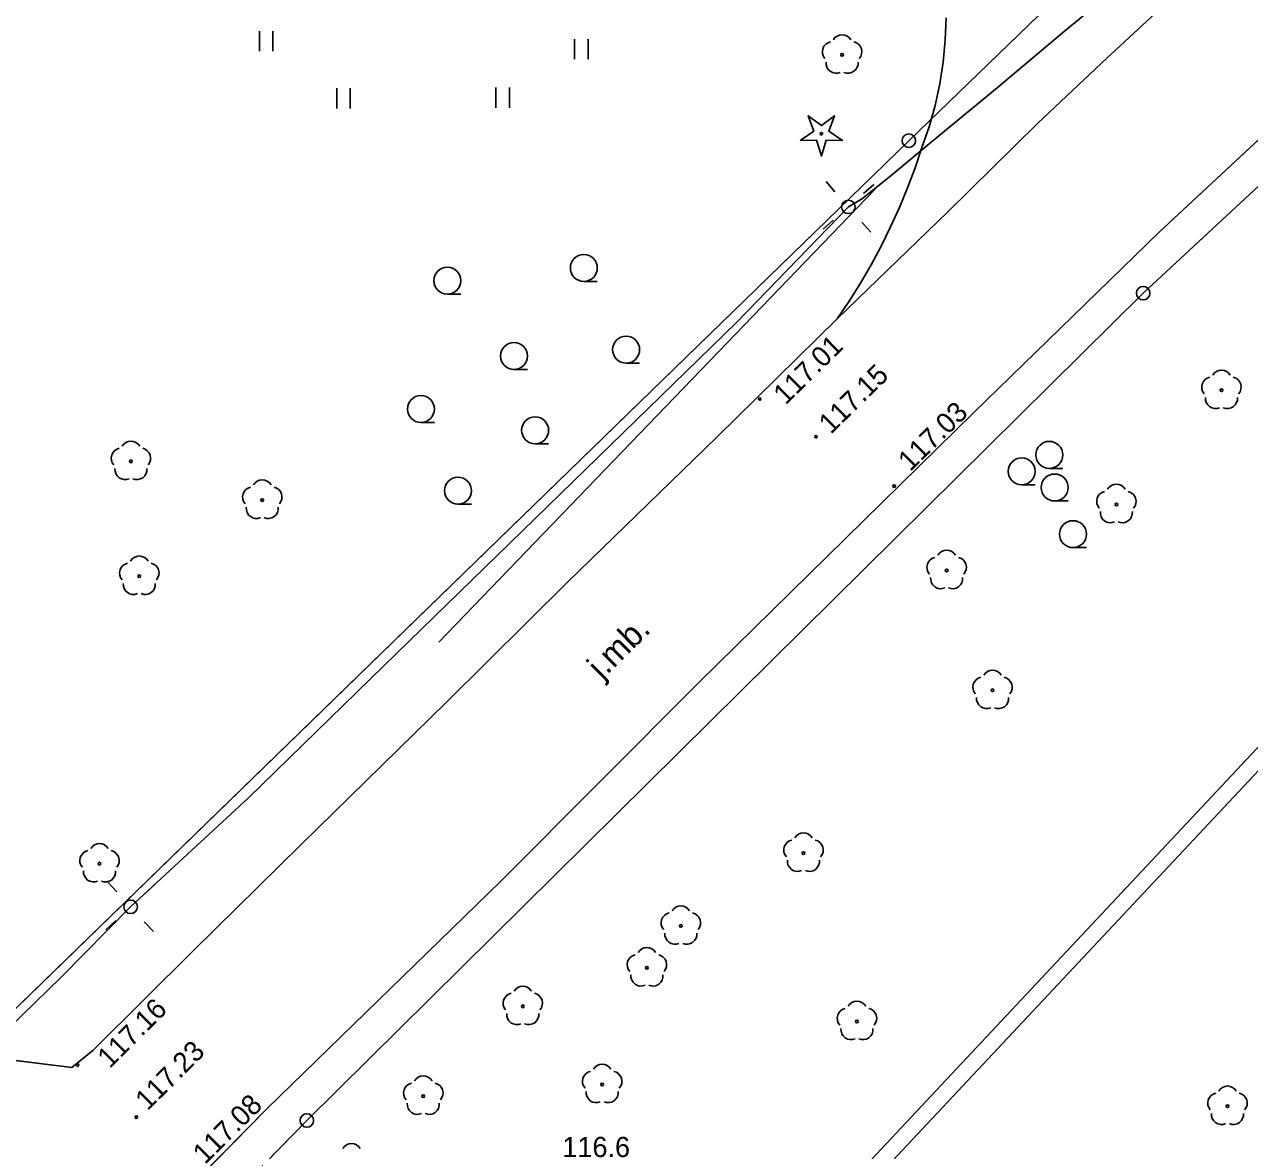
# Model space of a CAD drawing. Extents: x 6434771 to 6436222, y 5663454 to 5664782.
# Drawn here: x 6435538.2 to 6435583.63, y 5663799.67 to 5663841.43 of the extents above; entities that cross this region are included whole.
import ezdxf

# ---------------------------------------------------------------- set-up
doc = ezdxf.new("R2010")
doc.units = 0
for name, color, linetype in [('Warstwa 1', 7, 'Continuous'), ('Warstwa 10', 7, 'Continuous'), ('Warstwa 11', 7, 'Continuous'), ('Warstwa 12', 7, 'Continuous'), ('Warstwa 13', 7, 'Continuous'), ('Warstwa 2', 7, 'Continuous'), ('Warstwa 25', 7, 'Continuous'), ('Warstwa 4', 7, 'Continuous'), ('Warstwa 5', 7, 'Continuous'), ('Warstwa 6', 7, 'Continuous'), ('Warstwa 7', 7, 'Continuous'), ('Warstwa 8', 7, 'Continuous'), ('Warstwa 9', 7, 'Continuous')]:
    doc.layers.add(name, color=color, linetype=linetype)

msp = doc.modelspace()

# ---------------------------------------------------------------- linework, layer by layer
at = {"layer": 'Warstwa 1'}
for p, q in [((6435570.992, 5663837.121), (6435586.939, 5663852.54)), ((6435570.992, 5663837.121), (6435586.939, 5663852.54)), ((6435579.684, 5663831.466), (6435594.229, 5663844.972)), ((6435579.684, 5663831.466), (6435594.229, 5663844.972)), ((6435527.892, 5663795.248), (6435570.992, 5663837.121)), ((6435527.892, 5663795.248), (6435570.992, 5663837.121)), ((6435548.671, 5663800.788), (6435579.684, 5663831.466)), ((6435548.671, 5663800.788), (6435579.684, 5663831.466)), ((6435521.147, 5663772.588), (6435548.671, 5663800.788)), ((6435521.147, 5663772.588), (6435548.671, 5663800.788))]:
    msp.add_line(p, q, dxfattribs=at)
at = {"layer": 'Warstwa 10'}
msp.add_lwpolyline([(6435566.965, 5663837.125), (6435567.467, 5663837.472), (6435567.265, 5663838.048), (6435567.75, 5663837.678), (6435568.235, 5663838.048), (6435568.033, 5663837.472), (6435568.535, 5663837.125), (6435567.925, 5663837.139), (6435567.75, 5663836.555), (6435567.575, 5663837.139)], close=True, dxfattribs=at)
for centre, radius in [((6435567.75, 5663837.38), 0.05), ((6435570.992, 5663837.121), 0.25), ((6435579.684, 5663831.466), 0.25), ((6435548.671, 5663800.788), 0.25)]:
    msp.add_circle(centre, radius, dxfattribs=at)
at = {"layer": 'Warstwa 11'}
for centre in [(6435568.519, 5663840.301), (6435582.586, 5663827.866), (6435542.15, 5663825.23), (6435547.02, 5663823.79), (6435578.69, 5663823.63), (6435542.46, 5663820.97), (6435572.396, 5663821.184), (6435574.098, 5663816.739), (6435567.088, 5663810.702), (6435540.985, 5663810.311), (6435562.54, 5663808), (6435561.282, 5663806.449), (6435556.68, 5663805.02), (6435569.07, 5663804.46), (6435559.623, 5663802.125), (6435552.99, 5663801.69), (6435582.809, 5663801.316)]:
    msp.add_circle(centre, 0.05, dxfattribs=at)
for centre, start, end in [((6435568.519, 5663840.676), 30.1471, 149.8529), ((6435568.162, 5663840.417), 102.1471, 221.8529), ((6435568.876, 5663840.417), 318.1471, 77.8529), ((6435568.299, 5663839.998), 174.1471, 293.8529), ((6435568.739, 5663839.998), 246.1471, 5.8529), ((6435582.586, 5663828.241), 30.1471, 149.8529), ((6435582.229, 5663827.982), 102.1471, 221.8529), ((6435582.943, 5663827.982), 318.1471, 77.8529), ((6435582.366, 5663827.563), 174.1471, 293.8529), ((6435582.806, 5663827.563), 246.1471, 5.8529), ((6435542.15, 5663825.605), 30.1471, 149.8529), ((6435541.793, 5663825.346), 102.1471, 221.8529), ((6435542.507, 5663825.346), 318.1471, 77.8529), ((6435541.93, 5663824.927), 174.1471, 293.8529), ((6435542.37, 5663824.927), 246.1471, 5.8529), ((6435547.02, 5663824.165), 30.1471, 149.8529), ((6435546.663, 5663823.906), 102.1471, 221.8529), ((6435547.377, 5663823.906), 318.1471, 77.8529), ((6435578.333, 5663823.746), 102.1471, 221.8529), ((6435578.69, 5663824.005), 30.1471, 149.8529), ((6435579.047, 5663823.746), 318.1471, 77.8529), ((6435546.8, 5663823.487), 174.1471, 293.8529), ((6435547.24, 5663823.487), 246.1471, 5.8529), ((6435578.47, 5663823.327), 174.1471, 293.8529), ((6435578.91, 5663823.327), 246.1471, 5.8529), ((6435572.396, 5663821.559), 30.1471, 149.8529), ((6435542.103, 5663821.086), 102.1471, 221.8529), ((6435542.46, 5663821.345), 30.1471, 149.8529), ((6435542.817, 5663821.086), 318.1471, 77.8529), ((6435572.039, 5663821.3), 102.1471, 221.8529), ((6435572.753, 5663821.3), 318.1471, 77.8529), ((6435572.176, 5663820.881), 174.1471, 293.8529), ((6435572.616, 5663820.881), 246.1471, 5.8529), ((6435542.24, 5663820.667), 174.1471, 293.8529), ((6435542.68, 5663820.667), 246.1471, 5.8529), ((6435573.741, 5663816.855), 102.1471, 221.8529), ((6435574.098, 5663817.114), 30.1471, 149.8529), ((6435574.455, 5663816.855), 318.1471, 77.8529), ((6435573.878, 5663816.436), 174.1471, 293.8529), ((6435574.318, 5663816.436), 246.1471, 5.8529), ((6435567.088, 5663811.077), 30.1471, 149.8529), ((6435540.985, 5663810.686), 30.1471, 149.8529), ((6435566.731, 5663810.818), 102.1471, 221.8529), ((6435567.445, 5663810.818), 318.1471, 77.8529), ((6435540.628, 5663810.427), 102.1471, 221.8529), ((6435541.342, 5663810.427), 318.1471, 77.8529), ((6435566.868, 5663810.399), 174.1471, 293.8529), ((6435567.308, 5663810.399), 246.1471, 5.8529), ((6435540.765, 5663810.008), 174.1471, 293.8529), ((6435541.205, 5663810.008), 246.1471, 5.8529), ((6435562.54, 5663808.375), 30.1471, 149.8529), ((6435562.183, 5663808.116), 102.1471, 221.8529), ((6435562.897, 5663808.116), 318.1471, 77.8529), ((6435562.32, 5663807.697), 174.1471, 293.8529), ((6435562.76, 5663807.697), 246.1471, 5.8529), ((6435560.925, 5663806.565), 102.1471, 221.8529), ((6435561.282, 5663806.824), 30.1471, 149.8529), ((6435561.639, 5663806.565), 318.1471, 77.8529), ((6435561.062, 5663806.146), 174.1471, 293.8529), ((6435561.502, 5663806.146), 246.1471, 5.8529), ((6435556.323, 5663805.136), 102.1471, 221.8529), ((6435556.68, 5663805.395), 30.1471, 149.8529), ((6435557.037, 5663805.136), 318.1471, 77.8529), ((6435568.713, 5663804.576), 102.1471, 221.8529), ((6435569.07, 5663804.835), 30.1471, 149.8529), ((6435569.427, 5663804.576), 318.1471, 77.8529), ((6435556.46, 5663804.717), 174.1471, 293.8529), ((6435556.9, 5663804.717), 246.1471, 5.8529), ((6435568.85, 5663804.157), 174.1471, 293.8529), ((6435569.29, 5663804.157), 246.1471, 5.8529), ((6435559.623, 5663802.5), 30.1471, 149.8529), ((6435552.99, 5663802.065), 30.1471, 149.8529), ((6435559.266, 5663802.241), 102.1471, 221.8529), ((6435559.98, 5663802.241), 318.1471, 77.8529), ((6435552.633, 5663801.806), 102.1471, 221.8529), ((6435553.347, 5663801.806), 318.1471, 77.8529), ((6435559.403, 5663801.822), 174.1471, 293.8529), ((6435559.843, 5663801.822), 246.1471, 5.8529), ((6435582.452, 5663801.432), 102.1471, 221.8529), ((6435582.809, 5663801.691), 30.1471, 149.8529), ((6435583.166, 5663801.432), 318.1471, 77.8529), ((6435552.77, 5663801.387), 174.1471, 293.8529), ((6435553.21, 5663801.387), 246.1471, 5.8529), ((6435582.589, 5663801.013), 174.1471, 293.8529), ((6435583.029, 5663801.013), 246.1471, 5.8529), ((6435550.328, 5663799.562), 30.1471, 149.8529)]:
    msp.add_arc(centre, 0.375, start, end, dxfattribs=at)
at = {"layer": 'Warstwa 12'}
msp.add_lwpolyline([(6435528.881, 5663795.616), (6435533.856, 5663800.554), (6435539.551, 5663806.088), (6435542.138, 5663808.709), (6435546.507, 5663812.75), (6435551.524, 5663817.65), (6435564.609, 5663830.373), (6435568.753, 5663834.665), (6435569.277, 5663834.98), (6435570.334, 5663835.827), (6435571.826, 5663837.072), (6435574.267, 5663839.086), (6435576.763, 5663841.179), (6435580.251, 5663844.052), (6435582.992, 5663846.385), (6435586.22, 5663849.061)], dxfattribs=at)
at = {"layer": 'Warstwa 2'}
for centre in [(6435568.753, 5663834.665), (6435542.138, 5663808.709)]:
    msp.add_circle(centre, 0.25, dxfattribs=at)
at = {"layer": 'Warstwa 25'}
for centre in [(6435565.466, 5663827.544), (6435567.55, 5663826.14), (6435570.45, 5663824.31), (6435540.17, 5663802.84), (6435542.35, 5663800.91)]:
    msp.add_circle(centre, 0.045, dxfattribs=at)
at = {"layer": 'Warstwa 4'}
for points in [[(6435568.256, 5663835.227), (6435567.925, 5663835.602)], [(6435569.315, 5663835.162), (6435569.69, 5663835.493)], [(6435553.565, 5663818.527), (6435569.75, 5663835.326)], [(6435568.191, 5663834.168), (6435567.816, 5663833.837)], [(6435569.25, 5663834.103), (6435569.581, 5663833.728)], [(6435541.629, 5663809.26), (6435541.289, 5663809.627)], [(6435542.689, 5663809.218), (6435543.056, 5663809.558)], [(6435541.587, 5663808.2), (6435541.22, 5663807.86)], [(6435542.647, 5663808.158), (6435542.987, 5663807.791)]]:
    msp.add_lwpolyline(points, dxfattribs=at)
at = {"layer": 'Warstwa 5'}
for p, q in [((6435572.344, 5663840.854), (6435572.374, 5663841.672)), ((6435546.917, 5663840.437), (6435546.917, 5663841.187)), ((6435547.417, 5663840.437), (6435547.417, 5663841.187)), ((6435558.599, 5663840.138), (6435558.599, 5663840.888)), ((6435559.099, 5663840.138), (6435559.099, 5663840.888)), ((6435572.265, 5663840.038), (6435572.344, 5663840.854)), ((6435572.139, 5663839.229), (6435572.265, 5663840.038)), ((6435549.785, 5663838.319), (6435549.785, 5663839.069)), ((6435550.285, 5663838.319), (6435550.285, 5663839.069)), ((6435555.685, 5663838.339), (6435555.685, 5663839.089)), ((6435556.185, 5663838.339), (6435556.185, 5663839.089)), ((6435571.966, 5663838.429), (6435572.139, 5663839.229)), ((6435571.745, 5663837.64), (6435571.966, 5663838.429)), ((6435571.479, 5663836.866), (6435571.745, 5663837.64)), ((6435571.227, 5663836.116), (6435571.479, 5663836.866)), ((6435570.949, 5663835.375), (6435571.227, 5663836.116)), ((6435570.647, 5663834.644), (6435570.949, 5663835.375)), ((6435570.32, 5663833.924), (6435570.647, 5663834.644)), ((6435569.969, 5663833.214), (6435570.32, 5663833.924)), ((6435569.594, 5663832.518), (6435569.969, 5663833.214)), ((6435569.196, 5663831.834), (6435569.594, 5663832.518)), ((6435568.776, 5663831.164), (6435569.196, 5663831.834)), ((6435568.332, 5663830.509), (6435568.776, 5663831.164)), ((6435563.878, 5663826.121), (6435568.332, 5663830.509)), ((6435558.354, 5663820.764), (6435563.878, 5663826.121)), ((6435553.861, 5663816.312), (6435558.354, 5663820.764)), ((6435548.462, 5663811.023), (6435553.861, 5663816.312)), ((6435544.479, 5663807.106), (6435548.462, 5663811.023)), ((6435540.739, 5663803.382), (6435544.479, 5663807.106)), ((6435536.049, 5663803.24), (6435539.954, 5663802.753)), ((6435539.954, 5663802.753), (6435540.739, 5663803.382))]:
    msp.add_line(p, q, dxfattribs=at)
at = {"layer": 'Warstwa 6'}
for p, q in [((6435559.443, 5663831.904), (6435558.943, 5663831.904)), ((6435554.382, 5663831.431), (6435553.882, 5663831.431)), ((6435556.854, 5663828.638), (6435556.354, 5663828.638)), ((6435561.012, 5663828.874), (6435560.512, 5663828.874)), ((6435553.401, 5663826.67), (6435552.901, 5663826.67)), ((6435557.638, 5663825.883), (6435557.138, 5663825.883)), ((6435576.7, 5663824.97), (6435576.2, 5663824.97)), ((6435575.68, 5663824.36), (6435575.18, 5663824.36)), ((6435554.775, 5663823.64), (6435554.275, 5663823.64)), ((6435576.9, 5663823.76), (6435576.4, 5663823.76)), ((6435577.58, 5663822.03), (6435577.08, 5663822.03))]:
    msp.add_line(p, q, dxfattribs=at)
for points in [[(6435497.48, 5663799.45), (6435506.7, 5663789.56), (6435508.43, 5663787.33), (6435509.75, 5663785.12), (6435510.77, 5663783.65), (6435512.59, 5663782.25), (6435514.22, 5663781.8), (6435527.892, 5663795.248), (6435570.992, 5663837.121), (6435586.939, 5663852.54), (6435599.429, 5663860.81), (6435608.979, 5663864.176), (6435617.268, 5663864.926), (6435627.619, 5663865.031), (6435640.832, 5663867.732), (6435649.164, 5663870.462), (6435662.228, 5663877.475)], [(6435662.228, 5663877.475), (6435649.164, 5663870.462), (6435640.832, 5663867.732), (6435627.619, 5663865.031), (6435617.268, 5663864.926), (6435608.979, 5663864.176), (6435599.429, 5663860.81), (6435586.939, 5663852.54), (6435570.992, 5663837.121), (6435527.892, 5663795.248)], [(6435657.302, 5663863.623), (6435648.655, 5663860.497), (6435637.544, 5663857.981), (6435624.408, 5663856.609), (6435613.214, 5663854.564), (6435603.638, 5663850.779), (6435594.229, 5663844.972), (6435579.684, 5663831.466), (6435548.671, 5663800.788), (6435521.147, 5663772.588)], [(6435521.147, 5663772.588), (6435548.671, 5663800.788), (6435579.684, 5663831.466), (6435594.229, 5663844.972), (6435603.638, 5663850.779), (6435613.214, 5663854.564), (6435624.408, 5663856.609), (6435637.544, 5663857.981), (6435648.655, 5663860.497), (6435657.302, 5663863.623)], [(6435583.508, 5663845.088), (6435582.732, 5663844.262), (6435578.347, 5663840.19), (6435575.766, 5663837.756), (6435572.445, 5663834.487), (6435568.337, 5663830.514), (6435563.878, 5663826.121), (6435558.354, 5663820.764), (6435553.861, 5663816.312), (6435548.462, 5663811.023), (6435544.479, 5663807.106), (6435540.739, 5663803.382), (6435539.954, 5663802.753), (6435536.049, 5663803.24)], [(6435588.264, 5663841.158), (6435580.285, 5663833.741), (6435573.392, 5663827.024), (6435563.215, 5663817.038), (6435555.866, 5663809.659), (6435547.198, 5663801.229), (6435542.95, 5663796.915)]]:
    msp.add_lwpolyline(points, dxfattribs=at)
for centre in [(6435558.943, 5663832.404), (6435553.882, 5663831.931), (6435556.354, 5663829.138), (6435560.512, 5663829.374), (6435552.901, 5663827.17), (6435557.138, 5663826.383), (6435576.2, 5663825.47), (6435575.18, 5663824.86), (6435554.275, 5663824.14), (6435576.4, 5663824.26), (6435577.08, 5663822.53)]:
    msp.add_circle(centre, 0.5, dxfattribs=at)
at = {"layer": 'Warstwa 7'}
msp.add_lwpolyline([(6435512.73, 5663739.421), (6435513.328, 5663739.474), (6435513.408, 5663739.53), (6435516.454, 5663742.342), (6435519.898, 5663745.457), (6435588.443, 5663818.552), (6435611.998, 5663851.336), (6435626.384, 5663875.503), (6435626.45, 5663876.2), (6435625.869, 5663875.81), (6435611.496, 5663851.666), (6435587.979, 5663818.934), (6435519.478, 5663745.885), (6435516.05, 5663742.784), (6435513.03, 5663739.998), (6435512.983, 5663739.965)], close=True, dxfattribs=at)
at = {"layer": 'Warstwa 8'}
for p, q in [((6435578.347, 5663840.19), (6435582.732, 5663844.262)), ((6435580.285, 5663833.741), (6435588.264, 5663841.158)), ((6435575.766, 5663837.756), (6435578.347, 5663840.19)), ((6435572.445, 5663834.487), (6435575.766, 5663837.756)), ((6435568.332, 5663830.509), (6435572.445, 5663834.487)), ((6435573.392, 5663827.024), (6435580.285, 5663833.741)), ((6435563.878, 5663826.121), (6435568.332, 5663830.509)), ((6435563.215, 5663817.038), (6435573.392, 5663827.024)), ((6435558.354, 5663820.764), (6435563.878, 5663826.121)), ((6435553.861, 5663816.312), (6435558.354, 5663820.764)), ((6435555.866, 5663809.659), (6435563.215, 5663817.038)), ((6435548.462, 5663811.023), (6435553.861, 5663816.312)), ((6435544.479, 5663807.106), (6435548.462, 5663811.023)), ((6435547.198, 5663801.229), (6435555.866, 5663809.659)), ((6435540.739, 5663803.382), (6435544.479, 5663807.106)), ((6435536.049, 5663803.24), (6435539.954, 5663802.753)), ((6435539.954, 5663802.753), (6435540.739, 5663803.382)), ((6435542.95, 5663796.915), (6435547.198, 5663801.229))]:
    msp.add_line(p, q, dxfattribs=at)
at = {"layer": 'Warstwa 9'}
for p, q in [((6435578.347, 5663840.19), (6435582.732, 5663844.262)), ((6435572.344, 5663840.854), (6435572.374, 5663841.672)), ((6435572.265, 5663840.038), (6435572.344, 5663840.854)), ((6435572.139, 5663839.229), (6435572.265, 5663840.038)), ((6435575.766, 5663837.756), (6435578.347, 5663840.19)), ((6435571.966, 5663838.429), (6435572.139, 5663839.229)), ((6435571.745, 5663837.64), (6435571.966, 5663838.429)), ((6435571.479, 5663836.866), (6435571.745, 5663837.64)), ((6435572.445, 5663834.487), (6435575.766, 5663837.756)), ((6435571.227, 5663836.116), (6435571.479, 5663836.866)), ((6435570.949, 5663835.375), (6435571.227, 5663836.116)), ((6435570.647, 5663834.644), (6435570.949, 5663835.375)), ((6435568.337, 5663830.514), (6435572.445, 5663834.487)), ((6435570.32, 5663833.924), (6435570.647, 5663834.644)), ((6435569.969, 5663833.214), (6435570.32, 5663833.924)), ((6435569.594, 5663832.518), (6435569.969, 5663833.214)), ((6435569.196, 5663831.834), (6435569.594, 5663832.518)), ((6435568.776, 5663831.164), (6435569.196, 5663831.834)), ((6435568.332, 5663830.509), (6435568.776, 5663831.164)), ((6435568.332, 5663830.509), (6435568.337, 5663830.514))]:
    msp.add_line(p, q, dxfattribs=at)

# ---------------------------------------------------------------- texts
at = {"layer": 'Warstwa 13'}
msp.add_text('116.6', height=0.75, dxfattribs=at).set_placement((6435558.147, 5663799.43))
at = {"layer": 'Warstwa 25'}
for s, rotation, p in [('117.01', 44.4558, (6435566.419, 5663827.294)), ('117.15', 44.4558, (6435568.103, 5663826.213)), ('117.03', 44.4558, (6435571.044, 5663824.83)), ('117.16', 44.8798, (6435541.362, 5663802.69)), ('117.23', 44.8798, (6435542.765, 5663801.123)), ('117.08', 44.8798, (6435544.899, 5663799.136))]:
    msp.add_text(s, height=0.75, rotation=rotation, dxfattribs=at).set_placement(p)
at = {"layer": 'Warstwa 8'}
msp.add_text('j.mb.', height=0.9, rotation=44.6678, dxfattribs=at).set_placement((6435559.613, 5663817.111))

doc.saveas('drawing.dxf')
